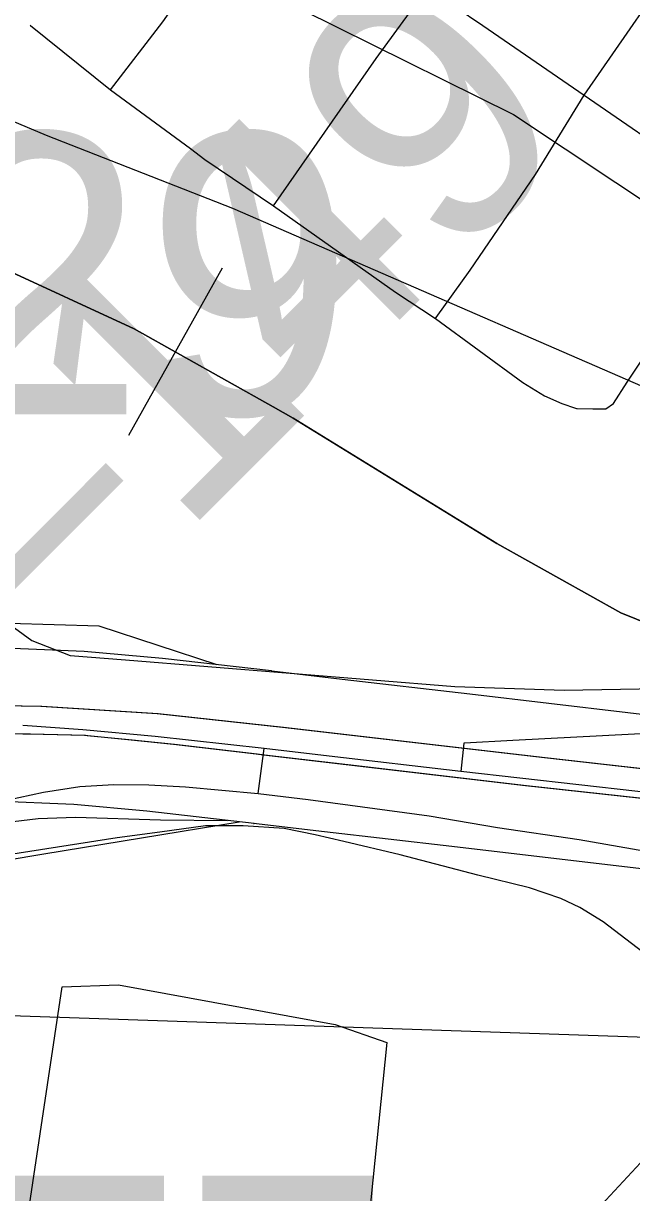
# Model space of a CAD drawing. Extents: x -157.2 to -99.3, y 12.2 to 46.2.
# Drawn here: x -149.0881 to -148.85, y 36.3162 to 36.7734 of the extents above; entities that cross this region are included whole.
import ezdxf

# ---------------------------------------------------------------- set-up
doc = ezdxf.new("R2010")
doc.units = 0
for name, color, linetype in [('tdCoCityStreetMinor', 7, 'Continuous'), ('tdCoDivCarto', 7, 'Continuous'), ('tdCoHydroRiver', 7, 'Continuous'), ('tdCoInt', 7, 'Continuous'), ('tdCoIntCL', 7, 'Continuous'), ('tdCoIntRamp', 7, 'Continuous'), ('tdCoIntRte', 7, 'Continuous'), ('tdCoPriRamp', 7, 'Continuous'), ('tdCoRRCL', 7, 'Continuous'), ('tdCoSectLine', 7, 'Continuous'), ('tdCoStrucPriMaintName', 7, 'Continuous'), ('tdStHwyIntRefPost1', 7, 'Continuous')]:
    doc.layers.add(name, color=color, linetype=linetype)

msp = doc.modelspace()

# ---------------------------------------------------------------- linework, layer by layer
at = {"layer": 'tdCoCityStreetMinor'}
for p, q in [((-149.08539, 36.77266), (-149.08525, 36.77255)), ((-149.08525, 36.77255), (-149.05396, 36.74743)), ((-148.92679, 36.65797), (-148.92655, 36.65832)), ((-148.87197, 36.62295), (-148.87157, 36.62281)), ((-148.87157, 36.62281), (-148.87133, 36.62281))]:
    msp.add_line(p, q, dxfattribs=at)
for points in [[(-148.92655, 36.65832), (-148.91319, 36.6769), (-148.88767, 36.71433), (-148.86854, 36.74529), (-148.827, 36.8054), (-148.79075, 36.85804), (-148.74868, 36.9182), (-148.705, 36.9787)], [(-148.87133, 36.62281), (-148.86523, 36.62266), (-148.86014, 36.62266), (-148.85712, 36.62472), (-148.85171, 36.63315), (-148.83915, 36.65193), (-148.80592, 36.70184), (-148.78299, 36.7313), (-148.76364, 36.76143), (-148.72695, 36.81472), (-148.686, 36.87379), (-148.64279, 36.93587), (-148.61995, 36.96845)], [(-149.05396, 36.74743), (-149.03354, 36.774), (-148.99361, 36.8308), (-148.95121, 36.89113)], [(-148.99021, 36.70204), (-148.94994, 36.75969), (-148.92984, 36.78729), (-148.88687, 36.8463)], [(-148.92984, 36.78729), (-148.90828, 36.77257), (-148.86854, 36.74529), (-148.8264, 36.71635), (-148.80592, 36.70184), (-148.74436, 36.65825), (-148.72924, 36.64754), (-148.68248, 36.61454)], [(-149.05396, 36.74743), (-149.02271, 36.72446), (-149.01699, 36.72017), (-148.99021, 36.70204), (-148.94238, 36.66831), (-148.92679, 36.65797), (-148.89259, 36.633), (-148.88416, 36.62775), (-148.87732, 36.62472), (-148.87197, 36.62295)], [(-149.22365, 36.64367), (-149.21574, 36.63868), (-149.19914, 36.62656), (-149.16239, 36.59981), (-149.12715, 36.57023), (-149.10521, 36.54698), (-149.08476, 36.53213), (-149.06979, 36.5262), (-149.04804, 36.52452), (-148.91917, 36.51411), (-148.8764, 36.51261), (-148.82503, 36.51363), (-148.81376, 36.51152), (-148.80114, 36.50823), (-148.75826, 36.49455), (-148.6631, 36.47049), (-148.62389, 36.45989), (-148.55213, 36.43942), (-148.52558, 36.43196)], [(-149.03471, 36.45714), (-149.0513, 36.45489), (-149.109, 36.44601), (-149.12923, 36.44354), (-149.13958, 36.44083), (-149.14994, 36.43812), (-149.16523, 36.43294), (-149.18377, 36.4248), (-149.19062, 36.42055)], [(-148.96269, 36.45347), (-148.97386, 36.45612), (-148.98595, 36.45859), (-149.00198, 36.45957), (-149.01677, 36.45957), (-149.03471, 36.45714)], [(-148.79757, 36.34862), (-148.79705, 36.34959), (-148.79236, 36.35624), (-148.79113, 36.36192), (-148.79187, 36.36808), (-148.79655, 36.37967), (-148.79902, 36.38411), (-148.80272, 36.38756), (-148.81727, 36.39447), (-148.83231, 36.40137), (-148.84341, 36.40852), (-148.86116, 36.42209), (-148.87029, 36.42776), (-148.87769, 36.43121), (-148.89002, 36.43541), (-148.91024, 36.44034), (-148.94057, 36.44823), (-148.96269, 36.45347)]]:
    msp.add_lwpolyline(points, dxfattribs=at)
at = {"layer": 'tdCoDivCarto'}
for points in [[(-148.5409, 36.34983), (-148.58273, 36.37864), (-148.61101, 36.39889), (-148.63573, 36.41336), (-148.66059, 36.4273), (-148.68348, 36.43874), (-148.72701, 36.45716), (-148.75647, 36.46623), (-148.78449, 36.4732), (-148.81105, 36.47807), (-148.88379, 36.48622), (-148.98624, 36.49806), (-149.0353, 36.50345), (-149.08081, 36.50635), (-149.1955, 36.50819), (-149.35306, 36.50503), (-149.46276, 36.50279), (-149.55706, 36.50135), (-149.70681, 36.49908)], [(-148.5409, 36.34983), (-148.58273, 36.37864), (-148.61101, 36.39889), (-148.63573, 36.41336), (-148.66059, 36.4273), (-148.68348, 36.43874), (-148.72701, 36.45716), (-148.75647, 36.46623), (-148.78449, 36.4732), (-148.81105, 36.47807), (-148.88379, 36.48622), (-148.98624, 36.49806), (-149.0353, 36.50345), (-149.08081, 36.50635), (-149.1955, 36.50819), (-149.35306, 36.50503), (-149.46276, 36.50279), (-149.55706, 36.50135), (-149.70681, 36.49908)], [(-149.3627, 36.49087), (-149.3198, 36.49176), (-149.30476, 36.49208), (-149.29713, 36.49223), (-149.2857, 36.49247), (-149.27348, 36.49272), (-149.1984, 36.49428), (-149.12417, 36.49502), (-149.09162, 36.49576), (-149.08792, 36.49566)], [(-149.3627, 36.49087), (-149.3198, 36.49176), (-149.30476, 36.49208), (-149.29713, 36.49223), (-149.2857, 36.49247), (-149.27348, 36.49272), (-149.1984, 36.49428), (-149.12417, 36.49502), (-149.09162, 36.49576), (-149.08792, 36.49566)], [(-149.08792, 36.49566), (-149.08528, 36.49559), (-149.06375, 36.49502), (-149.06309, 36.49496)], [(-149.08792, 36.49566), (-149.08528, 36.49559), (-149.06375, 36.49502), (-149.06309, 36.49496)], [(-149.06309, 36.49496), (-149.04674, 36.49333)], [(-149.06309, 36.49496), (-149.04674, 36.49333)], [(-149.04674, 36.49333), (-149.02898, 36.49157), (-148.99656, 36.48777), (-148.9937, 36.48743)], [(-149.04674, 36.49333), (-149.02898, 36.49157), (-148.99656, 36.48777), (-148.9937, 36.48743)], [(-148.9937, 36.48743), (-148.95774, 36.48321)], [(-148.9937, 36.48743), (-148.95774, 36.48321)], [(-148.95774, 36.48321), (-148.89236, 36.47554), (-148.8386, 36.46962), (-148.79446, 36.46247), (-148.76412, 36.45581), (-148.74407, 36.44972), (-148.7333, 36.44644), (-148.7256, 36.44352), (-148.72269, 36.44243), (-148.71759, 36.44049), (-148.7143, 36.43925), (-148.7079, 36.43682), (-148.69818, 36.43239), (-148.67387, 36.42129), (-148.64255, 36.40378), (-148.61912, 36.38874), (-148.57078, 36.35495), (-148.54316, 36.33596), (-148.51752, 36.32092), (-148.50908, 36.31691)], [(-148.95774, 36.48321), (-148.89236, 36.47554), (-148.8386, 36.46962), (-148.79446, 36.46247), (-148.76412, 36.45581), (-148.74407, 36.44972), (-148.7333, 36.44644), (-148.7256, 36.44352), (-148.72269, 36.44243), (-148.71759, 36.44049), (-148.7143, 36.43925), (-148.7079, 36.43682), (-148.69818, 36.43239), (-148.67387, 36.42129), (-148.64255, 36.40378), (-148.61912, 36.38874), (-148.57078, 36.35495), (-148.54316, 36.33596), (-148.51752, 36.32092), (-148.50908, 36.31691)]]:
    msp.add_lwpolyline(points, dxfattribs=at)
at = {"layer": 'tdCoHydroRiver'}
msp.add_lwpolyline([(-149.73782, 36.43221), (-149.50997, 36.40226), (-149.44124, 36.38094), (-149.36218, 36.33874), (-149.31694, 36.32297), (-149.18009, 36.30878), (-149.10022, 36.29024), (-149.08723, 36.30085), (-149.07291, 36.3967), (-149.05079, 36.39751), (-148.96608, 36.38197), (-148.9458, 36.37495), (-148.95289, 36.3057), (-148.95288, 36.2599), (-148.87388, 36.26192), (-148.80662, 36.24381), (-148.7609, 36.24224), (-148.70056, 36.2528), (-148.65478, 36.2528), (-148.53723, 36.22822)], dxfattribs=at)
at = {"layer": 'tdCoInt'}
for points in [[(-148.75111, 36.48603), (-148.7595, 36.48835), (-148.77812, 36.49277), (-148.80417, 36.4978), (-148.82052, 36.50022), (-148.91338, 36.5111), (-148.96325, 36.51685), (-148.99079, 36.52015), (-148.99097, 36.52017), (-149.0336, 36.52504), (-149.06433, 36.52783), (-149.09855, 36.52926), (-149.11898, 36.52912), (-149.18999, 36.52787), (-149.23741, 36.52708), (-149.27433, 36.52637), (-149.30202, 36.52581), (-149.37876, 36.52479), (-149.49664, 36.52256), (-149.77745, 36.51781)], [(-148.77624, 36.43066), (-148.79075, 36.4341), (-148.81424, 36.43864), (-148.8284, 36.44073), (-148.92031, 36.4515), (-148.97026, 36.45726), (-148.99795, 36.46058), (-148.99778, 36.46056), (-149.03971, 36.46535), (-149.0683, 36.46794), (-149.0996, 36.46925), (-149.11825, 36.46913), (-149.18896, 36.46787), (-149.21969, 36.46736), (-149.23634, 36.46708), (-149.27315, 36.46638), (-149.30101, 36.46582), (-149.31815, 36.46559), (-149.3778, 36.4648), (-149.49557, 36.46257), (-149.77649, 36.45782)]]:
    msp.add_lwpolyline(points, dxfattribs=at)
at = {"layer": 'tdCoIntCL'}
for points in [[(-148.99378, 36.48993), (-149.03642, 36.49456), (-149.0648, 36.4971), (-149.08822, 36.49882)], [(-148.55382, 36.36902), (-148.57575, 36.38758), (-148.60128, 36.40999), (-148.61686, 36.42204), (-148.62391, 36.42652), (-148.63044, 36.43024), (-148.63987, 36.43607), (-148.65139, 36.44143), (-148.65748, 36.44417), (-148.70862, 36.46692), (-148.72938, 36.4747), (-148.74617, 36.48029), (-148.77001, 36.48728), (-148.78702, 36.49123), (-148.8001, 36.49409), (-148.81179, 36.49553), (-148.82204, 36.49592), (-148.84892, 36.49542), (-148.89652, 36.49296), (-148.91541, 36.49194)], [(-148.99621, 36.4723), (-148.99378, 36.48993)], [(-148.9168, 36.48083), (-148.96835, 36.4869), (-148.99378, 36.48993)], [(-148.91541, 36.49194), (-148.91563, 36.49193), (-148.9168, 36.48083)], [(-148.56901, 36.35714), (-148.61943, 36.39174), (-148.6526, 36.41195), (-148.66049, 36.41629), (-148.67344, 36.42377), (-148.68498, 36.42951), (-148.69753, 36.43482), (-148.70631, 36.43877), (-148.71964, 36.44396), (-148.74215, 36.45202), (-148.75707, 36.45655), (-148.76697, 36.45929), (-148.78443, 36.46344), (-148.80921, 36.46822), (-148.82446, 36.47047), (-148.9168, 36.48083)], [(-149.24778, 36.45239), (-149.22258, 36.44808), (-149.20787, 36.44682), (-149.19782, 36.4462), (-149.18563, 36.44611), (-149.17639, 36.447), (-149.16464, 36.44925), (-149.15119, 36.45301), (-149.13836, 36.45687), (-149.12204, 36.4618), (-149.1076, 36.4662), (-149.09468, 36.4697), (-149.08015, 36.47274), (-149.06598, 36.47499), (-149.05262, 36.47579), (-149.0389, 36.4757), (-149.02464, 36.4749), (-148.99621, 36.4723)], [(-148.99621, 36.4723), (-148.97657, 36.46987), (-148.92925, 36.4635), (-148.90256, 36.45903), (-148.87052, 36.45426), (-148.83921, 36.44878), (-148.81049, 36.44315), (-148.79079, 36.43914), (-148.77563, 36.43529), (-148.76539, 36.43197), (-148.75516, 36.42892), (-148.72915, 36.41978), (-148.7228, 36.41662), (-148.71367, 36.41205), (-148.70772, 36.40942), (-148.69085, 36.40265), (-148.67194, 36.39552), (-148.65459, 36.38803), (-148.62418, 36.37194), (-148.61977, 36.36954), (-148.61338, 36.36618), (-148.60678, 36.3625), (-148.57636, 36.34705), (-148.56901, 36.35714)]]:
    msp.add_lwpolyline(points, dxfattribs=at)
at = {"layer": 'tdCoIntRamp'}
msp.add_lwpolyline([(-149.29684, 36.43177), (-149.25986, 36.42707), (-149.22637, 36.42488), (-149.20269, 36.43048), (-149.17845, 36.43822), (-149.16633, 36.4426), (-149.15084, 36.44799), (-149.13114, 36.45371), (-149.11734, 36.45759), (-149.11195, 36.4586), (-149.10202, 36.46011), (-149.08232, 36.46247), (-149.06768, 36.46297), (-149.03434, 36.46196), (-149.00811, 36.46174)], dxfattribs=at)
at = {"layer": 'tdCoIntRte'}
for points in [[(-148.54128, 36.34983), (-148.58311, 36.37864), (-148.61139, 36.39889), (-148.61579, 36.40147), (-148.62788, 36.40854), (-148.63611, 36.41336), (-148.66097, 36.4273), (-148.68386, 36.43874), (-148.72739, 36.45716), (-148.75685, 36.46623), (-148.78487, 36.4732), (-148.80386, 36.47668), (-148.81143, 36.47807), (-148.88417, 36.48622), (-148.98662, 36.49806), (-149.03568, 36.50345), (-149.08119, 36.50635), (-149.19588, 36.50819), (-149.35344, 36.50503), (-149.46313, 36.50279), (-149.55744, 36.50135), (-149.73131, 36.49872)], [(-148.54128, 36.34983), (-148.58311, 36.37864), (-148.61139, 36.39889), (-148.61579, 36.40147), (-148.62788, 36.40854), (-148.63611, 36.41336), (-148.66097, 36.4273), (-148.68386, 36.43874), (-148.72739, 36.45716), (-148.75685, 36.46623), (-148.78487, 36.4732), (-148.80386, 36.47668), (-148.81143, 36.47807), (-148.88417, 36.48622), (-148.98662, 36.49806), (-149.03568, 36.50345), (-149.08119, 36.50635), (-149.19588, 36.50819), (-149.35344, 36.50503), (-149.46313, 36.50279), (-149.55744, 36.50135), (-149.73131, 36.49872)], [(-149.0883, 36.49566), (-149.08565, 36.49559), (-149.06413, 36.49502), (-149.04712, 36.49333), (-149.02936, 36.49157), (-148.99694, 36.48777), (-148.99408, 36.48743), (-148.91709, 36.4784), (-148.89274, 36.47554), (-148.83898, 36.46962)], [(-149.0883, 36.49566), (-149.08565, 36.49559), (-149.06413, 36.49502), (-149.04712, 36.49333), (-149.02936, 36.49157), (-148.99694, 36.48777), (-148.99408, 36.48743), (-148.91709, 36.4784), (-148.89274, 36.47554), (-148.83898, 36.46962)]]:
    msp.add_lwpolyline(points, dxfattribs=at)
at = {"layer": 'tdCoPriRamp'}
for points in [[(-149.01228, 36.52261), (-149.05835, 36.53767), (-149.0936, 36.53872), (-149.15042, 36.53951), (-149.19869, 36.53817), (-149.22899, 36.53785), (-149.24825, 36.53793), (-149.25969, 36.53943), (-149.27003, 36.54117), (-149.27816, 36.54267), (-149.29845, 36.54656)], [(-149.22637, 36.42488), (-149.20658, 36.42102), (-149.19475, 36.42077), (-149.18167, 36.42176), (-149.16984, 36.42373), (-149.15233, 36.42817), (-149.12406, 36.4375), (-149.10707, 36.44255), (-149.09478, 36.44625), (-149.08001, 36.44862), (-149.00357, 36.46122)]]:
    msp.add_lwpolyline(points, dxfattribs=at)
at = {"layer": 'tdCoRRCL'}
msp.add_line((-149.01031, 36.67764), (-149.04697, 36.61221), dxfattribs=at)
for points in [[(-149.84574, 36.74703), (-149.62424, 36.8367), (-149.52397, 36.85884), (-149.40441, 36.87147), (-149.24968, 36.86832), (-149.12736, 36.8393), (-149.03429, 36.80614), (-148.89622, 36.73772), (-148.83599, 36.69778), (-148.8235, 36.69458), (-148.68999, 36.64467), (-148.54798, 36.60964)], [(-149.25564, 36.81485), (-149.10343, 36.73977), (-149.07913, 36.72959), (-149.00623, 36.70108), (-148.7997, 36.6115), (-148.67619, 36.55856), (-148.60936, 36.53614), (-148.5182, 36.51974), (-148.34398, 36.48292), (-147.79006, 36.43548), (-147.70156, 36.43893)], [(-149.09793, 36.67844), (-149.04472, 36.65394), (-148.99031, 36.62345), (-148.98247, 36.61906), (-148.90277, 36.57005), (-148.8542, 36.54289), (-148.80939, 36.52479), (-148.7595, 36.5089), (-148.72108, 36.50073), (-148.63234, 36.4824), (-148.59679, 36.47556), (-148.57718, 36.47185), (-148.56412, 36.46938), (-148.53123, 36.46253)], [(-148.53123, 36.46253), (-148.56412, 36.46938), (-148.57718, 36.47185), (-148.59679, 36.47556), (-148.63234, 36.4824), (-148.72108, 36.50073), (-148.7595, 36.5089), (-148.80939, 36.52479), (-148.8542, 36.54289), (-148.90277, 36.57005), (-148.98247, 36.61906), (-148.99031, 36.62345), (-149.04472, 36.65394), (-149.09793, 36.67844)]]:
    msp.add_lwpolyline(points, dxfattribs=at)
at = {"layer": 'tdCoSectLine'}
msp.add_lwpolyline([(-149.58737, 36.4023), (-148.60256, 36.36875)], dxfattribs=at)
at = {"layer": 'tdCoStrucPriMaintName'}
msp.add_line((-148.79971, 36.37856), (-149.06355, 36.0935), dxfattribs=at)

# ---------------------------------------------------------------- texts
for s, p in [('97492S029', (-149.71119, 36.62047)), ('97002L077', (-149.68005, 36.21287))]:
    msp.add_text(s, height=0.11, dxfattribs=at).set_placement(p)
at = {"layer": 'tdStHwyIntRefPost1'}
msp.add_text('‒‒149', height=0.1, rotation=45, dxfattribs=at).set_placement((-149.13136, 36.46684))

doc.saveas('drawing.dxf')
